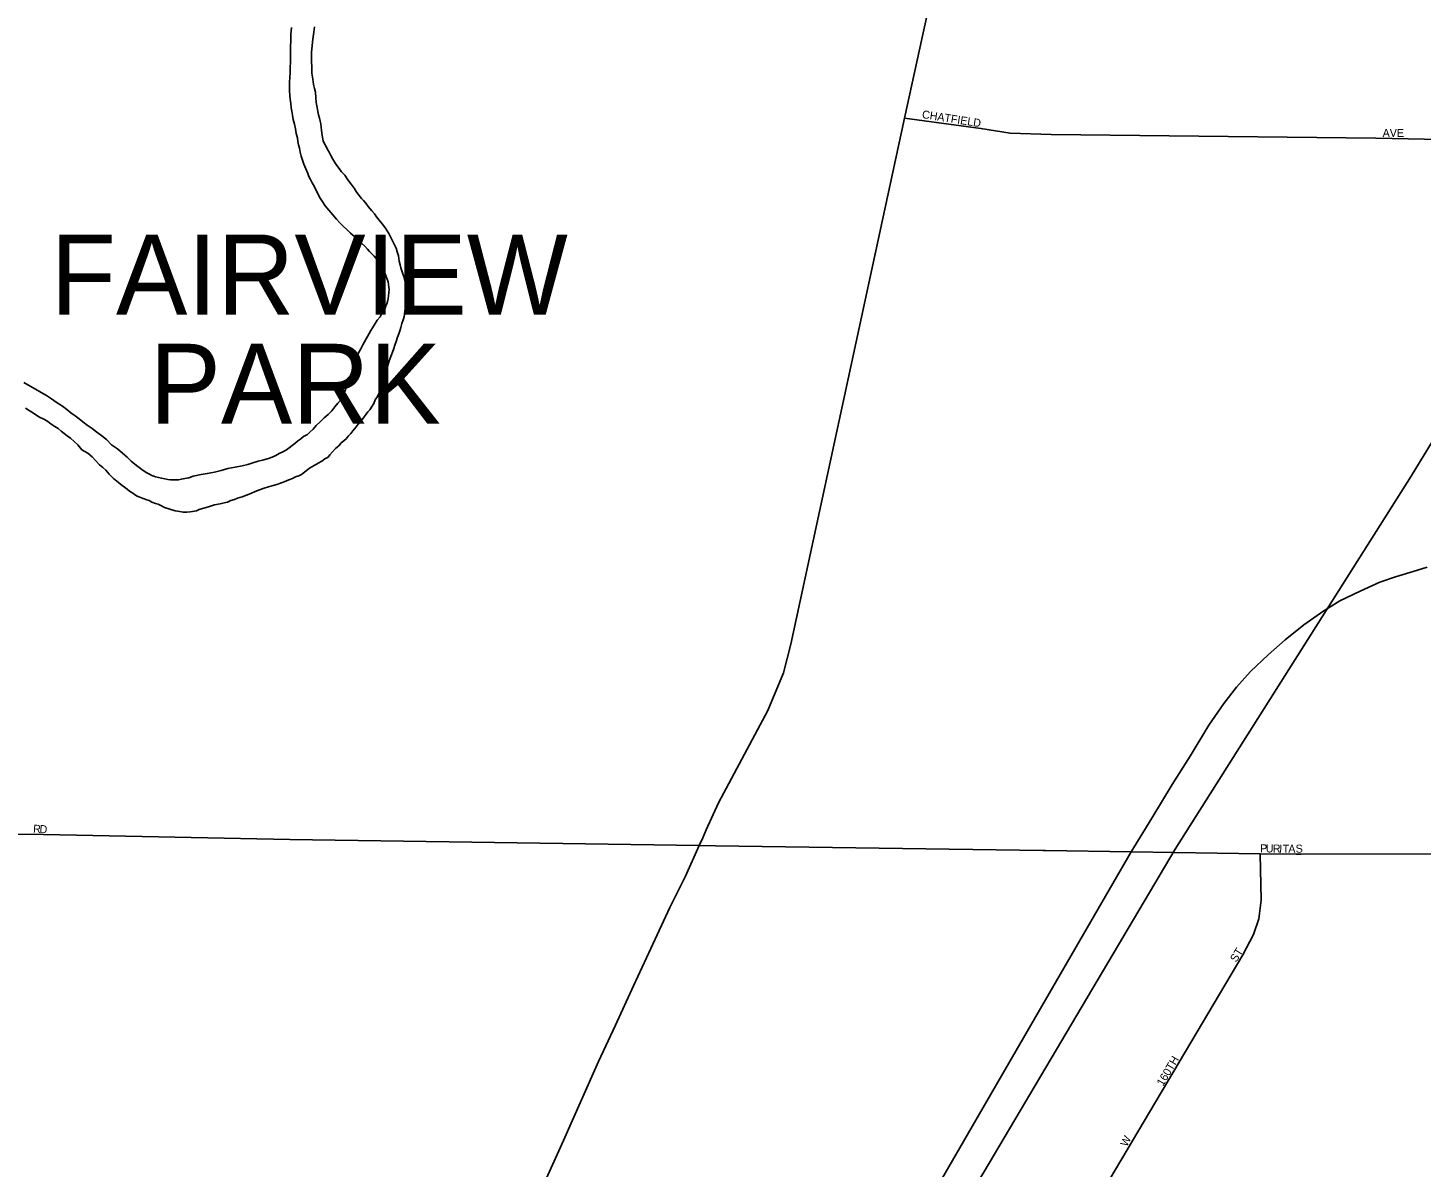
# Model space of a CAD drawing. Extents: x -561 to 1170, y 0 to 846.
# Drawn here: x 135.77 to 159.28, y 218.31 to 237.54 of the extents above; entities that cross this region are included whole.
import ezdxf

# ---------------------------------------------------------------- set-up
doc = ezdxf.new("R2010")
doc.units = 0
for name, color, linetype in [('GM_X_City_Street', 7, 'Continuous'), ('GM_X_City_Street_Text', 7, 'Continuous'), ('GM_X_Corporation_Text', 7, 'Continuous'), ('GM_X_Interstate_Route', 7, 'Continuous'), ('GM_X_Major_River', 7, 'Continuous'), ('GM_X_Rail_Line', 7, 'Continuous'), ('GM_X_State_Route', 7, 'Continuous')]:
    doc.layers.add(name, color=color, linetype=linetype)

msp = doc.modelspace()

# ---------------------------------------------------------------- linework, layer by layer
at = {"layer": 'GM_X_City_Street'}
for points in [[(150.562, 236.016), (151.853, 235.842), (152.349, 235.759), (153.04, 235.74), (158.516, 235.675), (160.431, 235.636)], [(134.86, 224.068), (134.933, 224.023), (135.237, 223.949), (135.603, 223.932), (136.036, 223.925), (140.194, 223.844), (147.1, 223.742), (147.376, 223.738), (147.378, 223.738)], [(147.378, 223.738), (152.896, 223.657), (152.944, 223.656)], [(152.944, 223.656), (154.389, 223.635), (156.565, 223.603), (157.173, 223.594), (157.257, 223.594)], [(156.565, 223.603), (156.582, 222.817), (156.544, 222.501), (156.454, 222.24), (156.275, 221.898), (153.728, 217.613), (153.665, 217.429), (153.636, 217.22), (153.622, 216.911), (153.611, 216.095), (153.633, 215.881), (153.668, 215.759), (153.736, 215.654), (153.839, 215.556), (153.846, 215.551)], [(157.257, 223.594), (162.962, 223.608), (167.464, 223.488), (167.527, 223.488)]]:
    msp.add_lwpolyline(points, dxfattribs=at)
at = {"layer": 'GM_X_Interstate_Route'}
msp.add_lwpolyline([(150.63, 217.145), (154.389, 223.635), (154.738, 224.203), (155.082, 224.773), (155.384, 225.25), (155.701, 225.771), (155.954, 226.14), (156.164, 226.411), (156.401, 226.677), (156.698, 226.96), (156.989, 227.21), (157.302, 227.465), (157.637, 227.699), (157.907, 227.868), (158.254, 228.035), (158.584, 228.182), (158.85, 228.276), (159.148, 228.366), (159.384, 228.437)], dxfattribs=at)
at = {"layer": 'GM_X_Major_River'}
for points in [[(141.219, 231.674), (141.25, 231.761), (141.281, 231.854), (141.312, 231.952), (141.348, 232.045), (141.39, 232.121), (141.426, 232.187), (141.563, 232.433), (141.615, 232.521), (141.668, 232.603), (141.715, 232.664), (141.747, 232.719), (141.773, 232.768), (141.8, 232.806), (141.815, 232.845), (141.831, 232.883), (141.841, 232.921), (141.851, 232.97), (141.861, 233.019), (141.865, 233.073), (141.869, 233.122), (141.863, 233.165), (141.857, 233.208), (141.851, 233.252), (141.834, 233.295), (141.817, 233.343), (141.794, 233.397), (141.766, 233.461), (141.726, 233.547), (141.676, 233.606), (141.643, 233.649), (141.615, 233.686), (141.588, 233.713), (141.538, 233.766), (141.505, 233.803), (141.46, 233.857), (141.405, 233.904), (141.35, 233.952), (141.295, 234.005), (141.218, 234.074), (141.157, 234.133), (141.097, 234.186), (141.041, 234.244), (140.98, 234.308), (140.919, 234.383), (140.853, 234.463), (140.792, 234.537), (140.742, 234.612), (140.697, 234.682), (140.664, 234.741), (140.635, 234.805), (140.602, 234.864), (140.568, 234.923), (140.54, 234.982), (140.517, 235.031), (140.495, 235.079), (140.432, 235.24), (140.409, 235.305), (140.386, 235.375), (140.369, 235.44), (140.357, 235.51), (140.339, 235.564), (140.328, 235.618), (140.321, 235.683), (140.303, 235.753), (140.291, 235.834), (140.273, 235.915), (140.25, 235.99), (140.238, 236.066), (140.226, 236.13), (140.219, 236.19), (140.213, 236.266), (140.201, 236.33), (140.194, 236.401), (140.187, 236.471), (140.186, 236.547), (140.19, 236.623), (140.194, 236.699), (140.198, 236.78), (140.201, 236.867), (140.205, 236.959), (140.204, 237.04), (140.207, 237.122), (140.206, 237.225), (140.209, 237.317), (140.213, 237.425), (140.221, 237.545)], [(140.221, 237.545), (140.213, 237.425), (140.209, 237.317), (140.206, 237.225), (140.207, 237.122), (140.204, 237.04), (140.205, 236.959), (140.201, 236.867), (140.198, 236.78), (140.194, 236.699), (140.19, 236.623), (140.186, 236.547), (140.187, 236.471), (140.194, 236.401), (140.201, 236.33), (140.213, 236.266), (140.219, 236.19), (140.226, 236.13), (140.238, 236.066), (140.25, 235.99), (140.273, 235.915), (140.291, 235.834), (140.303, 235.753), (140.321, 235.683), (140.328, 235.618), (140.339, 235.564), (140.357, 235.51), (140.369, 235.44), (140.386, 235.375), (140.409, 235.305), (140.432, 235.24), (140.495, 235.079), (140.517, 235.031), (140.54, 234.982), (140.568, 234.923), (140.602, 234.864), (140.635, 234.805), (140.664, 234.741), (140.697, 234.682), (140.742, 234.612), (140.792, 234.537), (140.853, 234.463), (140.919, 234.383), (140.98, 234.308), (141.041, 234.244), (141.097, 234.186), (141.157, 234.133), (141.218, 234.074), (141.295, 234.005), (141.35, 233.952), (141.405, 233.904), (141.46, 233.857), (141.505, 233.803), (141.538, 233.766), (141.588, 233.713), (141.615, 233.686), (141.643, 233.649), (141.676, 233.606), (141.726, 233.547), (141.766, 233.461), (141.794, 233.397), (141.817, 233.343), (141.834, 233.295), (141.851, 233.252), (141.857, 233.208), (141.863, 233.165), (141.869, 233.122), (141.865, 233.073), (141.861, 233.019), (141.851, 232.97), (141.841, 232.921), (141.831, 232.883), (141.815, 232.845), (141.8, 232.806), (141.773, 232.768), (141.747, 232.719), (141.715, 232.664), (141.668, 232.603), (141.615, 232.521), (141.563, 232.433), (141.426, 232.187), (141.39, 232.121), (141.348, 232.045), (141.312, 231.952), (141.281, 231.854), (141.25, 231.761), (141.219, 231.674)], [(142.144, 233.225), (142.132, 233.268), (142.12, 233.327), (142.103, 233.387), (142.086, 233.44), (142.069, 233.489), (142.057, 233.537), (142.039, 233.602), (142.027, 233.689), (142.004, 233.759), (141.987, 233.818), (141.863, 234.07), (141.807, 234.156), (141.751, 234.231), (141.701, 234.295), (141.657, 234.348), (141.624, 234.402), (141.579, 234.449), (141.518, 234.524), (141.474, 234.578), (141.435, 234.626), (141.402, 234.657), (141.38, 234.684), (141.363, 234.711), (141.341, 234.738), (141.313, 234.775), (141.28, 234.834), (141.229, 234.903), (141.174, 234.973), (141.124, 235.053), (141.063, 235.111), (141.024, 235.165), (140.985, 235.213), (140.952, 235.267), (140.918, 235.325), (140.885, 235.384), (140.857, 235.438), (140.828, 235.486), (140.806, 235.535), (140.778, 235.583), (140.755, 235.631), (140.737, 235.723), (140.73, 235.804), (140.724, 235.864), (140.718, 235.918), (140.706, 235.966), (140.694, 236.015), (140.677, 236.069), (140.665, 236.128), (140.653, 236.193), (140.64, 236.279), (140.633, 236.36), (140.626, 236.452), (140.609, 236.512), (140.591, 236.582), (140.579, 236.674), (140.566, 236.771), (140.564, 236.874), (140.562, 236.971), (140.561, 237.058), (140.56, 237.128), (140.583, 237.346), (140.597, 237.465), (140.611, 237.558)], [(142.144, 233.225), (142.132, 233.268), (142.12, 233.327), (142.103, 233.387), (142.086, 233.44), (142.069, 233.489), (142.057, 233.537), (142.039, 233.602), (142.027, 233.689), (142.004, 233.759), (141.987, 233.818), (141.863, 234.07), (141.807, 234.156), (141.751, 234.231), (141.701, 234.295), (141.657, 234.348), (141.624, 234.402), (141.579, 234.449), (141.518, 234.524), (141.474, 234.578), (141.435, 234.626), (141.402, 234.657), (141.38, 234.684), (141.363, 234.711), (141.341, 234.738), (141.313, 234.775), (141.28, 234.834), (141.229, 234.903), (141.174, 234.973), (141.124, 235.053), (141.063, 235.111), (141.024, 235.165), (140.985, 235.213), (140.952, 235.267), (140.918, 235.325), (140.885, 235.384), (140.857, 235.438), (140.828, 235.486), (140.806, 235.535), (140.778, 235.583), (140.755, 235.631), (140.737, 235.723), (140.73, 235.804), (140.724, 235.864), (140.718, 235.918), (140.706, 235.966), (140.694, 236.015), (140.677, 236.069), (140.665, 236.128), (140.653, 236.193), (140.64, 236.279), (140.633, 236.36), (140.626, 236.452), (140.609, 236.512), (140.591, 236.582), (140.579, 236.674), (140.566, 236.771), (140.564, 236.874), (140.562, 236.971), (140.561, 237.058), (140.56, 237.128), (140.583, 237.346), (140.597, 237.465), (140.611, 237.558)], [(138.02, 229.477), (138.08, 229.446), (138.167, 229.415), (138.26, 229.39), (138.336, 229.375), (138.396, 229.365), (138.455, 229.366), (138.51, 229.373), (138.553, 229.379), (138.618, 229.391), (138.666, 229.408), (138.838, 229.46), (138.925, 229.489), (139.016, 229.507), (139.086, 229.525), (139.14, 229.537), (139.2, 229.56), (139.259, 229.577), (139.313, 229.6), (139.388, 229.623), (139.463, 229.651), (139.533, 229.68), (139.609, 229.714), (139.684, 229.742), (139.759, 229.771), (139.835, 229.794), (139.91, 229.817), (139.975, 229.834), (140.034, 229.857), (140.098, 229.88), (140.179, 229.909), (140.238, 229.932), (140.292, 229.96), (140.346, 229.977), (140.389, 230), (140.421, 230.022), (140.469, 230.061), (140.528, 230.111), (140.603, 230.155), (140.672, 230.195), (140.731, 230.228), (140.785, 230.267), (140.838, 230.295), (140.87, 230.334), (140.913, 230.383), (140.966, 230.439), (141.019, 230.483), (141.062, 230.533), (141.104, 230.571), (141.147, 230.61), (141.179, 230.649), (141.221, 230.693), (141.258, 230.737), (141.311, 230.803), (141.348, 230.852), (141.385, 230.896), (141.417, 230.935), (141.449, 230.974), (141.481, 231.017), (141.512, 231.056), (141.544, 231.095), (141.613, 231.199), (141.633, 231.259), (141.675, 231.319), (141.701, 231.379), (141.728, 231.429), (141.743, 231.456), (141.754, 231.483), (141.759, 231.511), (141.769, 231.554), (141.779, 231.603), (141.789, 231.647), (141.799, 231.696), (141.814, 231.761), (141.845, 231.843), (141.87, 231.919), (141.896, 231.995), (141.927, 232.066), (141.948, 232.126), (141.968, 232.186), (141.989, 232.246), (142.009, 232.317), (142.03, 232.377), (142.05, 232.426), (142.066, 232.481), (142.086, 232.552), (142.101, 232.595), (142.112, 232.628), (142.122, 232.666), (142.127, 232.704), (142.136, 232.764), (142.151, 232.824), (142.161, 232.878), (142.166, 232.922), (142.171, 232.96), (142.17, 232.998), (142.169, 233.041), (142.163, 233.09), (142.156, 233.133), (142.15, 233.176), (142.144, 233.225)], [(138.02, 229.477), (138.08, 229.446), (138.167, 229.415), (138.26, 229.39), (138.336, 229.375), (138.396, 229.365), (138.455, 229.366), (138.51, 229.373), (138.553, 229.379), (138.618, 229.391), (138.666, 229.408), (138.838, 229.46), (138.925, 229.489), (139.016, 229.507), (139.086, 229.525), (139.14, 229.537), (139.2, 229.56), (139.259, 229.577), (139.313, 229.6), (139.388, 229.623), (139.463, 229.651), (139.533, 229.68), (139.609, 229.714), (139.684, 229.742), (139.759, 229.771), (139.835, 229.794), (139.91, 229.817), (139.975, 229.834), (140.034, 229.857), (140.098, 229.88), (140.179, 229.909), (140.238, 229.932), (140.292, 229.96), (140.346, 229.977), (140.389, 230), (140.421, 230.022), (140.469, 230.061), (140.528, 230.111), (140.603, 230.155), (140.672, 230.195), (140.731, 230.228), (140.785, 230.267), (140.838, 230.295), (140.87, 230.334), (140.913, 230.383), (140.966, 230.439), (141.019, 230.483), (141.062, 230.533), (141.104, 230.571), (141.147, 230.61), (141.179, 230.649), (141.221, 230.693), (141.258, 230.737), (141.311, 230.803), (141.348, 230.852), (141.385, 230.896), (141.417, 230.935), (141.449, 230.974), (141.481, 231.017), (141.512, 231.056), (141.544, 231.095), (141.613, 231.199), (141.633, 231.259), (141.675, 231.319), (141.701, 231.379), (141.728, 231.429), (141.743, 231.456), (141.754, 231.483), (141.759, 231.511), (141.769, 231.554), (141.779, 231.603), (141.789, 231.647), (141.799, 231.696), (141.814, 231.761), (141.845, 231.843), (141.87, 231.919), (141.896, 231.995), (141.927, 232.066), (141.948, 232.126), (141.968, 232.186), (141.989, 232.246), (142.009, 232.317), (142.03, 232.377), (142.05, 232.426), (142.066, 232.481), (142.086, 232.552), (142.101, 232.595), (142.112, 232.628), (142.122, 232.666), (142.127, 232.704), (142.136, 232.764), (142.151, 232.824), (142.161, 232.878), (142.166, 232.922), (142.171, 232.96), (142.17, 232.998), (142.169, 233.041), (142.163, 233.09), (142.156, 233.133), (142.15, 233.176), (142.144, 233.225)], [(135.706, 231.552), (135.81, 231.494), (135.903, 231.442), (135.996, 231.384), (136.089, 231.332), (136.171, 231.279), (136.254, 231.221), (136.358, 231.152), (136.429, 231.1), (136.501, 231.041), (136.572, 230.989), (136.638, 230.941), (136.699, 230.888), (136.776, 230.835), (136.858, 230.777), (136.94, 230.714), (137.023, 230.656), (137.1, 230.592), (137.183, 230.502), (137.287, 230.433), (137.369, 230.364), (137.447, 230.295), (137.518, 230.226), (137.606, 230.152), (137.694, 230.083), (137.771, 230.036), (137.826, 230.005), (137.864, 229.984), (137.897, 229.973), (137.93, 229.963), (137.979, 229.953), (138.028, 229.938), (138.087, 229.928), (138.136, 229.918), (138.185, 229.909), (138.315, 229.911), (138.364, 229.923), (138.423, 229.935), (138.488, 229.947), (138.563, 229.975), (138.698, 230), (138.801, 230.018), (138.92, 230.042), (139.038, 230.071), (139.146, 230.1), (139.27, 230.124), (139.389, 230.148), (139.486, 230.172), (139.572, 230.201), (139.659, 230.224), (139.734, 230.242), (139.831, 230.271), (139.896, 230.294), (139.955, 230.322), (140.014, 230.355), (140.078, 230.384), (140.137, 230.417), (140.185, 230.451), (140.233, 230.49), (140.276, 230.523), (140.324, 230.562), (140.378, 230.601), (140.426, 230.645), (140.49, 230.679), (140.533, 230.718), (140.586, 230.767), (140.639, 230.828), (140.703, 230.889), (140.772, 230.955), (140.841, 231.016), (140.9, 231.077), (140.953, 231.143), (141.006, 231.203), (141.048, 231.258), (141.095, 231.346), (141.126, 231.417), (141.157, 231.499), (141.194, 231.586), (141.219, 231.674)], [(141.219, 231.674), (141.194, 231.586), (141.157, 231.499), (141.126, 231.417), (141.095, 231.346), (141.048, 231.258), (141.006, 231.203), (140.953, 231.143), (140.9, 231.077), (140.841, 231.016), (140.772, 230.955), (140.703, 230.889), (140.639, 230.828), (140.586, 230.767), (140.533, 230.718), (140.49, 230.679), (140.426, 230.645), (140.378, 230.601), (140.324, 230.562), (140.276, 230.523), (140.233, 230.49), (140.185, 230.451), (140.137, 230.417), (140.078, 230.384), (140.014, 230.355), (139.955, 230.322), (139.896, 230.294), (139.831, 230.271), (139.734, 230.242), (139.659, 230.224), (139.572, 230.201), (139.486, 230.172), (139.389, 230.148), (139.27, 230.124), (139.146, 230.1), (139.038, 230.071), (138.92, 230.042), (138.801, 230.018), (138.698, 230), (138.563, 229.975), (138.488, 229.947), (138.423, 229.935), (138.364, 229.923), (138.315, 229.911), (138.185, 229.909), (138.136, 229.918), (138.087, 229.928), (138.028, 229.938), (137.979, 229.953), (137.93, 229.963), (137.897, 229.973), (137.864, 229.984), (137.826, 230.005), (137.771, 230.036), (137.694, 230.083), (137.606, 230.152), (137.518, 230.226), (137.447, 230.295), (137.369, 230.364), (137.287, 230.433), (137.183, 230.502), (137.1, 230.592), (137.023, 230.656), (136.94, 230.714), (136.858, 230.777), (136.776, 230.835), (136.699, 230.888), (136.638, 230.941), (136.572, 230.989), (136.501, 231.041), (136.429, 231.1), (136.358, 231.152), (136.254, 231.221), (136.171, 231.279), (136.089, 231.332), (135.996, 231.384), (135.903, 231.442), (135.81, 231.494), (135.706, 231.552)], [(135.735, 231.119), (135.9, 231.014), (135.96, 230.977), (136.053, 230.93), (136.108, 230.893), (136.168, 230.851), (136.229, 230.814), (136.283, 230.777), (136.333, 230.735), (136.388, 230.692), (136.437, 230.655), (136.492, 230.613), (136.553, 230.56), (136.619, 230.502), (136.686, 230.416), (136.784, 230.359), (136.856, 230.3), (136.922, 230.231), (136.983, 230.167), (137.038, 230.12), (137.088, 230.072), (137.143, 230.008), (137.22, 229.933), (137.303, 229.865), (137.363, 229.817), (137.407, 229.785), (137.451, 229.754), (137.49, 229.722), (137.517, 229.701), (137.545, 229.685), (137.572, 229.664), (137.616, 229.638), (137.665, 229.617), (137.72, 229.596), (137.78, 229.576), (137.823, 229.56), (137.867, 229.534), (137.927, 229.513), (137.971, 229.498), (138.02, 229.477)], [(135.735, 231.119), (135.9, 231.014), (135.96, 230.977), (136.053, 230.93), (136.108, 230.893), (136.168, 230.851), (136.229, 230.814), (136.283, 230.777), (136.333, 230.735), (136.388, 230.692), (136.437, 230.655), (136.492, 230.613), (136.553, 230.56), (136.619, 230.502), (136.686, 230.416), (136.784, 230.359), (136.856, 230.3), (136.922, 230.231), (136.983, 230.167), (137.038, 230.12), (137.088, 230.072), (137.143, 230.008), (137.22, 229.933), (137.303, 229.865), (137.363, 229.817), (137.407, 229.785), (137.451, 229.754), (137.49, 229.722), (137.517, 229.701), (137.545, 229.685), (137.572, 229.664), (137.616, 229.638), (137.665, 229.617), (137.72, 229.596), (137.78, 229.576), (137.823, 229.56), (137.867, 229.534), (137.927, 229.513), (137.971, 229.498), (138.02, 229.477)]]:
    msp.add_lwpolyline(points, dxfattribs=at)
at = {"layer": 'GM_X_Rail_Line'}
for points in [[(155.131, 223.679), (159.115, 229.976), (162.831, 236.072), (166.176, 241.504), (167.616, 243.881)], [(151.811, 218.079), (155.131, 223.679)]]:
    msp.add_lwpolyline(points, dxfattribs=at)
at = {"layer": 'GM_X_State_Route'}
for points in [[(147.16, 223.873), (147.219, 224.004), (147.428, 224.463), (148.258, 226.019), (148.523, 226.657), (148.649, 227.139), (150.562, 236.016), (151.367, 239.695)], [(144.215, 217.463), (144.297, 217.659), (144.549, 218.18), (144.627, 218.353), (144.812, 218.765), (145.113, 219.448), (145.403, 220.099), (145.687, 220.712), (145.994, 221.373), (146.284, 222.002), (146.606, 222.696), (146.869, 223.222), (147.1, 223.742), (147.16, 223.873)]]:
    msp.add_lwpolyline(points, dxfattribs=at)

# ---------------------------------------------------------------- texts
at = {"layer": 'GM_X_City_Street_Text'}
for s, rotation, p in [('CHATFIELD', 351.0294, (150.853, 236.017)), ('AVE', 0, (158.631, 235.697)), ('R', 356.404, (135.859, 223.959)), ('D', 357.6814, (135.969, 223.952)), ('P', 359.1531, (156.564, 223.627)), ('U', 359.1257, (156.659, 223.625)), ('R', 359.139, (156.778, 223.623)), ('I', 359.126, (156.885, 223.622)), ('T', 359.1412, (156.944, 223.621)), ('A', 359.1475, (157.039, 223.619)), ('S', 2.5534, (157.167, 223.618)), ('ST', 58.3953, (156.162, 221.761)), ('160TH', 59.5342, (154.926, 219.67)), ('W', 63.4349, (154.319, 218.647))]:
    msp.add_text(s, height=0.135, rotation=rotation, dxfattribs=at).set_placement(p)
at = {"layer": 'GM_X_Corporation_Text'}
for s, p in [('FAIRVIEW', (136.158, 232.7)), ('PARK', (137.827, 230.857))]:
    msp.add_text(s, height=1.35, rotation=0, dxfattribs=at).set_placement(p)

doc.saveas('drawing.dxf')
